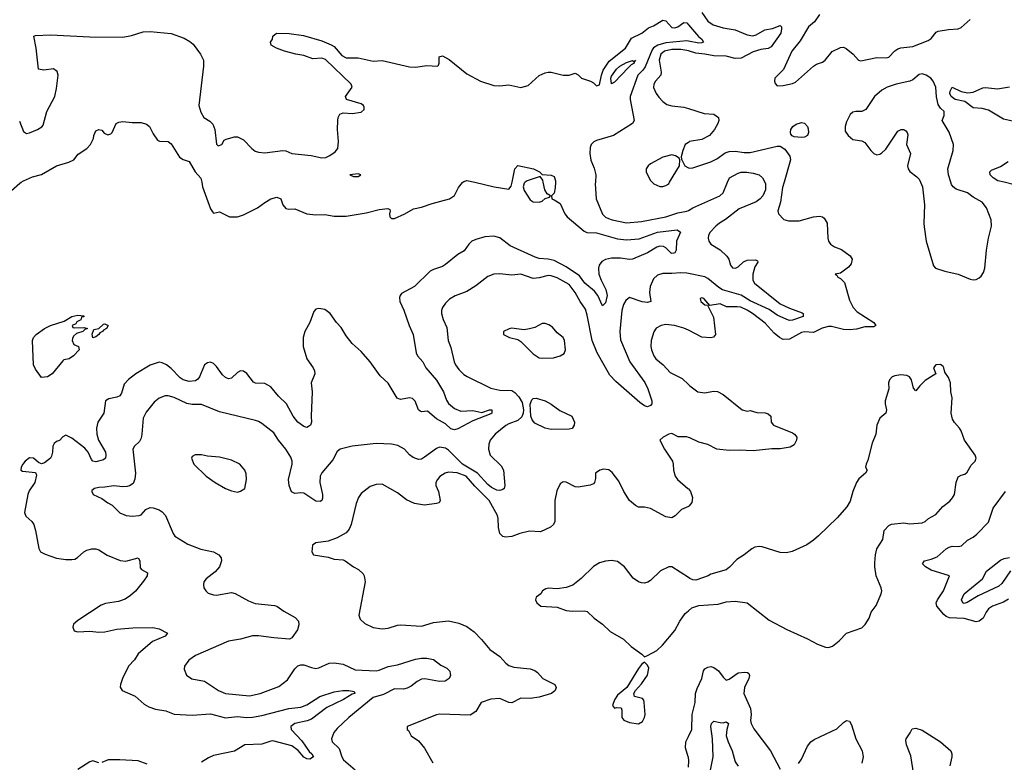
# Model space of a CAD drawing. Header units: inches. Extents: x 1552611 to 1694776, y 811966 to 917215.
# Tile 419 of 549: x 1675565 to 1682096, y 856153 to 861078. Entities that reach past the tile are written whole.
import ezdxf

# ---------------------------------------------------------------- set-up
doc = ezdxf.new("R2010")
doc.units = ezdxf.units.IN
doc.header["$MEASUREMENT"] = 0
for name, color, linetype in [('B6875', 7, 'Continuous'), ('B6876', 7, 'Continuous'), ('B6885', 7, 'Continuous'), ('B6886', 7, 'Continuous')]:
    doc.layers.add(name, color=color, linetype=linetype)

msp = doc.modelspace()

# ---------------------------------------------------------------- linework, layer by layer
at = {"layer": 'B6875', "color": 5}
for points, elevation in [([(1675510, 859946), (1675565.5, 859994.5), (1675574, 860000)], 920), ([(1679119.1, 860000), (1679117.6, 859962.4), (1679110, 859928), (1679092, 859910), (1679094, 859890), (1679110, 859884.7), (1679150, 859858.8), (1679181.1, 859790), (1679196.5, 859770), (1679310, 859676.1), (1679327.4, 859667.4), (1679390, 859664.8), (1679530, 859624.8), (1679590, 859618.4), (1679674.1, 859625.9), (1679796, 859670), (1679925.1, 859685.1), (1679948.5, 859670), (1679922, 859610), (1679919.8, 859550), (1679910, 859532.6), (1679904, 859530), (1679887.8, 859527.8), (1679850, 859565.6), (1679834.3, 859574.3), (1679810, 859575.7), (1679790, 859569.1), (1679730, 859532.5), (1679630, 859490.7), (1679610, 859488.4), (1679550, 859496.4), (1679490, 859495.8), (1679450, 859487.3), (1679425.4, 859474.6), (1679408, 859450), (1679404.3, 859430), (1679407, 859390), (1679421.8, 859350), (1679452.5, 859290), (1679460.8, 859250), (1679450, 859201.1), (1679430, 859180.9), (1679400.1, 859250), (1679378.5, 859278.5), (1679314.1, 859330), (1679279, 859379), (1679190, 859440.1), (1679110, 859481.2), (1679070, 859490.5), (1679010, 859495.1), (1678983.5, 859503.5), (1678818.9, 859578.9), (1678750, 859631.9), (1678710, 859643.1), (1678650, 859637.4), (1678590, 859621.3), (1678564.9, 859610), (1678543.9, 859590), (1678513.4, 859546.6), (1678470, 859520.4), (1678390, 859454), (1678370, 859441.7), (1678310, 859422.7), (1678287, 859410), (1678183.1, 859310), (1678097.8, 859262.2), (1678088, 859250), (1678084.3, 859235.7), (1678087.1, 859210), (1678113, 859153), (1678147.6, 859050), (1678175.5, 858990), (1678194, 858870), (1678203.5, 858850), (1678238.2, 858810), (1678258.5, 858770), (1678328.5, 858688.5), (1678375.7, 858610), (1678395, 858555), (1678410, 858532.7), (1678450, 858499.3), (1678490, 858481.8), (1678570, 858486.6), (1678630, 858472.9), (1678681.2, 858490), (1678695.5, 858490), (1678697.6, 858470), (1678690, 858464.7), (1678570, 858418), (1678470, 858364.9), (1678450, 858358.5), (1678424.8, 858364.8), (1678390, 858397.3), (1678330, 858432.2), (1678270, 858481.8), (1678230, 858477.4), (1678221.8, 858481.8), (1678210, 858491.8), (1678189, 858549), (1678170, 858567.1), (1678150, 858569.8), (1678090, 858560.3), (1678068.4, 858568.4), (1678010, 858668.2), (1677956.1, 858716.1), (1677890, 858809.6), (1677830, 858878.4), (1677770, 858931.5), (1677730, 858981.7), (1677697.6, 859037.6), (1677666.9, 859070), (1677623.4, 859130), (1677590, 859155.4), (1677550, 859162.3), (1677530, 859158.9), (1677517, 859143), (1677490.2, 859070), (1677456, 859010), (1677444.2, 858970), (1677444.9, 858910), (1677468.7, 858830), (1677511.6, 858770), (1677521.1, 858750), (1677523.1, 858730), (1677498.7, 858670), (1677505.2, 858610), (1677497.2, 858450), (1677501.3, 858410), (1677493.7, 858390), (1677480.5, 858379.5), (1677470, 858374.3), (1677450, 858379.8), (1677410, 858409.2), (1677379.1, 858450), (1677335.7, 858530), (1677281.4, 858581.4), (1677230, 858643.1), (1677190, 858666), (1677130, 858667.8), (1677115.4, 858675.4), (1677071.1, 858731.1), (1677050, 858747), (1677030, 858749.5), (1677010, 858738.4), (1676970, 858700.5), (1676950, 858696.9), (1676930, 858705.6), (1676910, 858723.6), (1676870, 858777.6), (1676850, 858797.6), (1676830, 858807.6), (1676810, 858803.6), (1676790, 858789.4), (1676758.5, 858710), (1676746.2, 858693.8), (1676730, 858682.8), (1676690, 858678.3), (1676650, 858690.6), (1676630, 858703.6), (1676570, 858765), (1676538.5, 858790), (1676510, 858803.1), (1676490, 858806.4), (1676430, 858787.3), (1676334.9, 858730), (1676287.3, 858692.7), (1676258.2, 858661.8), (1676239.2, 858600.8), (1676230, 858584.5), (1676210, 858575), (1676156.8, 858563.2), (1676134.6, 858550), (1676123.8, 858470), (1676083.2, 858410), (1676074.4, 858370), (1676077, 858330), (1676088.3, 858290), (1676133.4, 858210), (1676136.9, 858190), (1676134, 858170), (1676121.6, 858158.4), (1676070, 858145.5), (1676050, 858151), (1676040.8, 858160.8), (1676018.3, 858210), (1675996.7, 858236.7), (1675910, 858304.1), (1675870, 858324), (1675850, 858311.8), (1675830, 858287.8), (1675810, 858280.5), (1675792.8, 858267.3), (1675785.8, 858250), (1675783.6, 858210), (1675776.6, 858183.4), (1675768.4, 858170), (1675730, 858139.6), (1675710, 858132), (1675690, 858141.2), (1675657.2, 858170), (1675630, 858171.7), (1675600.3, 858150), (1675585.3, 858130), (1675574.8, 858110), (1675572, 858090), (1675583.5, 858083.5), (1675670, 858074.8), (1675676.7, 858056.7), (1675666.4, 858010), (1675627.3, 857952.7), (1675618, 857930), (1675596.1, 857810), (1675606.6, 857786.6), (1675645.7, 857750), (1675658, 857730), (1675670, 857690.8), (1675691.8, 857571.8), (1675702, 857550), (1675733.6, 857533.6), (1675810, 857508), (1675870, 857498.6), (1675910, 857498), (1675930, 857501.5), (1675948.2, 857511.8), (1675990.6, 857549.4), (1676010, 857560.2), (1676044, 857570), (1676070, 857569.3), (1676090, 857562.2), (1676146.2, 857526.2), (1676231.3, 857491.3), (1676270, 857487.1), (1676350.2, 857510.2), (1676362.6, 857490), (1676363.6, 857443.6), (1676372.7, 857432.7), (1676412, 857410), (1676410.3, 857390), (1676385.8, 857354.2), (1676332.3, 857287.7), (1676299.6, 857260.4), (1676263.9, 857236.1), (1676220.3, 857219.7), (1676134, 857206), (1676104.4, 857195.6), (1675950, 857093.2), (1675922.8, 857070), (1675917.3, 857050), (1675926.4, 857026.4), (1675950, 857018), (1676030, 857022), (1676090, 857015.8), (1676130, 857018.7), (1676210, 857036.5), (1676314.5, 857045.5), (1676448.2, 857048.2), (1676490, 857039.6), (1676544.9, 857010), (1676530.5, 856990), (1676445, 856955), (1676350, 856872), (1676327.2, 856832.8), (1676285.8, 856790), (1676247.4, 856710), (1676233.7, 856670), (1676232.4, 856652.4), (1676244.9, 856630), (1676331, 856591), (1676390, 856538), (1676421.7, 856521.7), (1676466.8, 856506.8), (1676533.8, 856493.8), (1676590, 856472.9), (1676710, 856466.8), (1676830, 856474), (1676930, 856447.6), (1677010, 856457.6), (1677070, 856450.1), (1677110, 856452.3), (1677170, 856463.1), (1677350, 856510.7), (1677430, 856519.9), (1677470, 856534), (1677554.7, 856590), (1677650, 856620.4), (1677709.3, 856629.3), (1677749.1, 856629.1), (1677783.6, 856623.6), (1677787.3, 856610), (1677770, 856604.8), (1677712.8, 856570), (1677602.6, 856517.4), (1677500.7, 856439.3), (1677472.1, 856427.9), (1677390.3, 856410), (1677363.2, 856390), (1677366.3, 856370), (1677436.6, 856296.6), (1677485.1, 856225.1), (1677502, 856210), (1677512.7, 856190), (1677490, 856173.3), (1677470, 856175.4), (1677450, 856187.6), (1677412.1, 856232.1), (1677370, 856262.8), (1677244.8, 856295.2), (1677230, 856294.3), (1677170, 856274.6), (1677059.3, 856270), (1676990, 856227.2), (1676850, 856197.4), (1676816.2, 856183.8), (1676770, 856153.3)], 920), ([(1676772.2, 860000), (1676778.5, 859970), (1676830, 859824.9), (1676843.3, 859803.3), (1676850, 859795.6), (1676890, 859803.6), (1676956, 859770), (1677010, 859771.7), (1677050, 859784.8), (1677142.6, 859830), (1677190, 859866.7), (1677230, 859890.6), (1677270, 859901.6), (1677297.3, 859890), (1677310.4, 859850), (1677330, 859827.2), (1677350, 859821.3), (1677390, 859823.1), (1677470, 859790.7), (1677530, 859784.6), (1677590, 859785.4), (1677650, 859775.5), (1677730, 859776.1), (1677862.6, 859797.4), (1677950, 859819.7), (1678006.8, 859826.8), (1678019.8, 859819.8), (1678022.8, 859810), (1678018, 859790), (1678020.4, 859770), (1678030, 859760.4), (1678050, 859759.6), (1678120.5, 859790), (1678176.1, 859823.9), (1678230, 859835), (1678300.6, 859859.4), (1678416.4, 859890), (1678450, 859911.5), (1678474.6, 859965.4), (1678501.6, 859998.4), (1678503.3, 860000)], 920), ([(1678583.7, 860000), (1678711, 859970), (1678810, 859954.9), (1678825.3, 859974.7), (1678830.6, 860000)], 920), ([(1678918.3, 860000), (1678910, 859994), (1678904.9, 859970), (1678910, 859944.7), (1678950, 859884.7), (1678970, 859871), (1679010, 859867.3), (1679030, 859876), (1679050, 859892), (1679078, 859902), (1679086, 859910), (1679064, 859924), (1679049.1, 859949.1), (1679037.8, 860000)], 920), ([(1679383.2, 860000), (1679382.7, 859990), (1679388.1, 859890), (1679429.6, 859789.6), (1679449.5, 859769.5), (1679470, 859759.1), (1679494.8, 859750), (1679590, 859730.2), (1679690, 859740.9), (1679850, 859770.8), (1679930, 859797), (1679990, 859808.2), (1680000, 859813.7)], 940), ([(1679760.9, 860000), (1679770.8, 859990), (1679810, 859972.7), (1679830, 859972.4), (1679850, 859979.5), (1679870, 859990.8), (1679875.4, 860000)], 960), ([(1680000, 859394.7), (1679990, 859396.7), (1679950, 859400.4), (1679890, 859394.8), (1679830, 859395.7), (1679796.1, 859383.9), (1679770, 859359.6), (1679746.7, 859310), (1679742.3, 859270), (1679750.2, 859209.8), (1679730, 859203.5), (1679693.5, 859206.5), (1679610, 859237), (1679585, 859215.1), (1679570, 859189.4), (1679558.9, 859150), (1679545.7, 859010), (1679550, 858954.9), (1679611.9, 858810), (1679711.7, 858671.7), (1679730.7, 858630.7), (1679756.9, 858550), (1679757.4, 858530), (1679750, 858519.9), (1679730, 858511.6), (1679710, 858517.3), (1679678.8, 858538.8), (1679519, 858679), (1679480.3, 858720.3), (1679394.8, 858870), (1679361.2, 858950), (1679330, 859119.5), (1679317.8, 859157.8), (1679282.6, 859210), (1679249.8, 859270), (1679210, 859322.3), (1679130, 859366.6), (1679090, 859380.3), (1679070, 859381.8), (1679010, 859366.1), (1678970, 859363), (1678890, 859389.8), (1678830, 859384.4), (1678750, 859392.3), (1678709.6, 859389.7), (1678670, 859374.5), (1678590, 859313), (1678530, 859276.9), (1678453.6, 859246.4), (1678415.9, 859224.1), (1678390, 859198.4), (1678370.4, 859170), (1678363.1, 859150), (1678362.6, 859130), (1678374.6, 859090), (1678397.8, 859037.8), (1678406.7, 858950), (1678425.2, 858905.2), (1678447.4, 858810), (1678454.9, 858790), (1678478.4, 858758.4), (1678510, 858726.4), (1678532.3, 858712.3), (1678690, 858634.9), (1678750, 858622), (1678830, 858618.5), (1678850, 858605.6), (1678876.7, 858576.7), (1678898.6, 858538.6), (1678905.7, 858490), (1678904.2, 858470), (1678895.1, 858444.8), (1678870, 858421), (1678810, 858398.5), (1678790, 858386.2), (1678719.5, 858330), (1678686, 858290), (1678677.4, 858262.6), (1678674.7, 858230), (1678685.2, 858190), (1678759.1, 858119.1), (1678774.3, 858090), (1678783.6, 857990), (1678777.4, 857970), (1678770, 857962.9), (1678750, 857956.7), (1678730, 857958.2), (1678694.9, 857974.9), (1678670, 857995), (1678602.3, 858070), (1678502.3, 858130), (1678410, 858224.5), (1678390, 858237.1), (1678350, 858242.5), (1678330, 858235), (1678250, 858176.4), (1678230, 858164.2), (1678210, 858161.6), (1678174.8, 858174.8), (1678150, 858192.7), (1678116.3, 858230), (1678074.2, 858254.2), (1678030, 858262.2), (1677930, 858267.3), (1677770, 858250.7), (1677690.5, 858230), (1677670, 858213.8), (1677641.4, 858158.6), (1677570, 858073.5), (1677558.5, 858050), (1677555.8, 858010), (1677574, 857930), (1677574.4, 857905.6), (1677570, 857889.3), (1677557.3, 857882.7), (1677530, 857885.4), (1677450, 857938.8), (1677430, 857941.5), (1677390, 857936.2), (1677368.2, 857948.2), (1677353.3, 857990), (1677349, 858030), (1677372.7, 858130), (1677371.5, 858151.5), (1677362.9, 858177.1), (1677331.1, 858230), (1677282.6, 858290), (1677250, 858338.7), (1677170, 858401.3), (1677150, 858414.3), (1677130, 858420.5), (1676890, 858478.3), (1676770, 858525.3), (1676710, 858526.9), (1676673, 858533), (1676590, 858572.5), (1676550, 858583.1), (1676530, 858583.1), (1676490, 858568.7), (1676457.7, 858542.3), (1676403.9, 858476.1), (1676383.5, 858436.5), (1676376, 858330), (1676370, 858302), (1676359.5, 858280.5), (1676326.8, 858250), (1676315.5, 858230), (1676332.2, 858070), (1676329.3, 858030.7), (1676317, 858003), (1676294, 857986), (1676277.8, 857982.2), (1676250, 857980.4), (1676190, 857987.3), (1676130, 857978), (1676090, 857977), (1676062, 857970), (1676044.5, 857955.5), (1676042.8, 857950), (1676052, 857930), (1676110, 857904), (1676150, 857873.4), (1676178.3, 857858.3), (1676230, 857807.7), (1676270.6, 857790.6), (1676310, 857785.5), (1676358, 857790), (1676370, 857794.8), (1676400.9, 857830), (1676430, 857842.6), (1676450, 857841.1), (1676490, 857827.2), (1676510, 857814.9), (1676531.6, 857790), (1676582.3, 857670), (1676593.8, 857653.8), (1676680.8, 857600.8), (1676767.3, 857567.3), (1676850, 857548.9), (1676886, 857530), (1676900.4, 857510), (1676903.1, 857490), (1676890.2, 857449.8), (1676862.4, 857417.6), (1676802, 857370), (1676787.3, 857350), (1676784, 857330), (1676787.3, 857310), (1676798.8, 857290), (1676815.2, 857275.2), (1676850, 857263), (1676870, 857261.6), (1676970, 857280.3), (1676993.7, 857273.7), (1677083.6, 857223.6), (1677127.2, 857207.2), (1677254.1, 857194.1), (1677270, 857188.5), (1677316.2, 857156.2), (1677392.7, 857112.7), (1677413.4, 857090), (1677415.9, 857064.1), (1677407.5, 857032.5), (1677370, 856978), (1677354, 856970), (1677250, 856978.4), (1677150, 856992.8), (1677110, 856992.1), (1677030, 856971.1), (1676950, 856956.9), (1676730, 856862.6), (1676686.4, 856830), (1676658, 856790), (1676655.5, 856770), (1676670.4, 856730.4), (1676706, 856706), (1676790, 856691.6), (1676883, 856630), (1676930, 856609.2), (1677090, 856594), (1677160.9, 856610), (1677283.3, 856656.7), (1677340.2, 856699.8), (1677390, 856773), (1677410, 856793), (1677430, 856800.5), (1677450, 856800.5), (1677501.1, 856781.1), (1677530, 856776.5), (1677550, 856780.9), (1677617.2, 856810), (1677650, 856813.8), (1677710, 856805.3), (1677790, 856767.2), (1677930, 856760.8), (1677950, 856763.9), (1678010, 856788.9), (1678070, 856800.1), (1678190, 856838.4), (1678230, 856845), (1678264.5, 856844.5), (1678310, 856835.5), (1678358.5, 856798.5), (1678398.4, 856778.4), (1678417.2, 856757.2), (1678420.9, 856740.9), (1678421.4, 856730), (1678413, 856710), (1678387.8, 856692.2), (1678348.4, 856688.4), (1678252.4, 856707.6), (1678230, 856704.5), (1678201.7, 856690), (1678162.6, 856657.4), (1678135.9, 856644.1), (1678110, 856638.5), (1678050, 856639.6), (1677977.1, 856602.9), (1677910, 856582.9), (1677748.3, 856450), (1677670, 856376.8), (1677649.1, 856350), (1677634, 856310), (1677637.4, 856290), (1677684.1, 856244.1), (1677701.5, 856190), (1677712.4, 856170), (1677790, 856104.2)], 940), ([(1680000, 859018.5), (1679970, 859033.6), (1679909.3, 859050.7), (1679850, 859056.5), (1679819.1, 859050), (1679786.7, 859033.3), (1679771.8, 859008.2), (1679753.4, 858950), (1679751.3, 858910), (1679755.8, 858890), (1679771.3, 858850), (1679784.4, 858830), (1679832.7, 858790), (1679878.6, 858738.6), (1679958.1, 858698.1), (1680000, 858658.6)], 960), ([(1680000, 858308.2), (1679990, 858311.3), (1679932.9, 858312.9), (1679890, 858333.1), (1679870.8, 858330), (1679834, 858310), (1679811, 858290), (1679841.1, 858230), (1679894, 858150), (1679900.3, 858130), (1679901.3, 858090), (1679912.4, 858050), (1679928.3, 858028.3), (1679997.6, 857970), (1680000, 857967.1)], 960), ([(1680000, 857850.7), (1679954, 857830), (1679912.4, 857787.6), (1679890, 857775.6), (1679850, 857780.5), (1679750, 857835.8), (1679710, 857844.7), (1679670, 857845.1), (1679650, 857857), (1679609.6, 857890), (1679571.5, 857950), (1679538, 858018), (1679494.5, 858074.5), (1679472.9, 858092.9), (1679436.8, 858096.8), (1679413, 858090), (1679384.6, 858070), (1679385.1, 858034.9), (1679378, 858010), (1679370, 858000.9), (1679348.7, 857991.3), (1679270, 857977.4), (1679250, 857979.7), (1679190, 858011.2), (1679170, 858013.3), (1679150, 857999.5), (1679126.8, 857953.2), (1679114.5, 857890), (1679115.5, 857750), (1679104.6, 857730), (1679086.4, 857713.6), (1679018.3, 857681.7), (1678946.3, 857686.3), (1678881.3, 857670), (1678830, 857651.1), (1678787.4, 857647.4), (1678770, 857651.7), (1678750.5, 857670.5), (1678739.9, 857710), (1678738.9, 857770), (1678733.6, 857790), (1678678.4, 857890), (1678584.2, 857984.2), (1678527.3, 858050), (1678467.4, 858072.6), (1678410, 858078.2), (1678388.1, 858071.9), (1678351.3, 858048.7), (1678335.2, 858030), (1678325.4, 858010), (1678325.6, 857990), (1678342.8, 857950), (1678354.9, 857890), (1678346.2, 857873.8), (1678330.3, 857869.7), (1678250, 857858.5), (1678183.7, 857870), (1678130, 857894), (1678070, 857941.1), (1677970, 857998.4), (1677930, 857996.2), (1677890, 857981.6), (1677830, 857935.6), (1677812, 857910), (1677797.4, 857870), (1677763.1, 857730), (1677750, 857699.3), (1677730, 857675.1), (1677670, 857642), (1677610, 857620.9), (1677530, 857609), (1677507.1, 857592.9), (1677502, 857550), (1677514, 857530), (1677610, 857514), (1677650, 857500.7), (1677710, 857495.5), (1677724.7, 857490), (1677778.8, 857450), (1677812.2, 857432.2), (1677842.8, 857402.8), (1677850.8, 857390), (1677857.3, 857350), (1677815.5, 857130), (1677823.4, 857103.4), (1677853.8, 857073.8), (1677910, 857048), (1677970, 857038), (1678010, 857043), (1678070, 857063.1), (1678090, 857065.3), (1678230, 857056.5), (1678310, 857081.3), (1678410, 857092.2), (1678477.2, 857077.2), (1678530, 857053), (1678578.6, 857018.5), (1678628.8, 856968.8), (1678682.3, 856902.3), (1678750, 856855.8), (1678790, 856810.4), (1678810, 856796), (1678843.5, 856783.5), (1678950, 856773.1), (1678981.5, 856761.5), (1678999.1, 856750), (1679034.8, 856710), (1679114.8, 856670), (1679123.8, 856650), (1679117.6, 856630), (1679093.4, 856610), (1679010, 856584.5), (1678950, 856576.5), (1678890, 856578.3), (1678830, 856548.4), (1678810, 856551.1), (1678750, 856576), (1678690, 856573.1), (1678625.5, 856550), (1678590, 856489.3), (1678553.1, 856466.9), (1678350, 856472.8), (1678330, 856468.7), (1678134, 856390), (1678134, 856370), (1678143.6, 856363.6), (1678162, 856330), (1678210, 856294.8), (1678250, 856248.2), (1678306.3, 856150)], 960), ([(1680000, 857378.7), (1679890, 857449.3), (1679870, 857449.3), (1679816.1, 857423.9), (1679750, 857359.3), (1679732.4, 857347.6), (1679710, 857342), (1679690, 857344.5), (1679669, 857350), (1679634.9, 857374.9), (1679577, 857450), (1679530, 857484.5), (1679490, 857492), (1679450, 857487.6), (1679410, 857475.6), (1679370, 857451.6), (1679290, 857372.3), (1679232.8, 857327.3), (1679190, 857313.3), (1679130, 857304.5), (1679070, 857309), (1679055.3, 857304.7), (1679032, 857290), (1679022, 857270), (1678991, 857249), (1678986.8, 857230), (1678996, 857210), (1679022, 857190), (1679130, 857183), (1679190, 857160.5), (1679230, 857154.9), (1679310, 857158.4), (1679330, 857152.7), (1679376.3, 857110), (1679430, 857070.5), (1679481.2, 857021.2), (1679570, 856970.6), (1679620.7, 856920.7), (1679692, 856870), (1679710, 856852), (1679730, 856862), (1679790, 856894), (1679829.4, 856930), (1679910, 857026.8), (1679944.5, 857090), (1679979.3, 857140.7), (1680000, 857158.3)], 980), ([(1680000, 856187.2), (1679999.7, 856190), (1679980.5, 856250), (1679982.4, 856290), (1680000, 856324.3)], 960), ([(1676090, 856150.9), (1676050, 856163.1), (1676030, 856156.9), (1675950, 856105.6)], 920), ([(1676410, 856140.6), (1676350, 856162.4), (1676230, 856170.7), (1676151.2, 856168.8), (1676109, 856151)], 920)]:
    msp.add_lwpolyline(points, dxfattribs=dict(at, elevation=elevation))
for points, elevation in [([(1675930, 859034), (1675990, 859038), (1676014, 859030), (1675996, 859024), (1675984.7, 859010), (1675942.8, 858997.2), (1675921.3, 858978.7), (1675915.6, 858964.4), (1675912.2, 858950), (1675924.6, 858924.6), (1675954, 858910), (1675958.8, 858890), (1675922, 858850), (1675892, 858830), (1675858, 858822), (1675850, 858815.3), (1675779.3, 858730), (1675750, 858709.8), (1675710, 858706), (1675670, 858760.4), (1675655.7, 858790), (1675649.7, 858950), (1675657.6, 858970), (1675675.1, 858990), (1675730, 859030.4), (1675770, 859050.5), (1675860.2, 859079.8), (1675911, 859111), (1675950, 859118), (1675990, 859114), (1675990, 859108), (1675974, 859106), (1675971.1, 859088.9), (1675944.7, 859075.3), (1675938, 859062), (1675914, 859050), (1675918, 859038)], 880), ([(1676050, 858969), (1676046.3, 858993.7), (1676056.4, 859023.6), (1676090, 859031.3), (1676121.2, 859058.8), (1676130, 859061), (1676151.3, 859050), (1676141, 859030), (1676119.8, 859020.2), (1676113.4, 859010), (1676097.6, 859002.4), (1676090.4, 858990), (1676070, 858976)], 880), ([(1679030, 859064.2), (1678982.6, 859037.3), (1678947.2, 859027.2), (1678910, 859020.7), (1678827.5, 859032.5), (1678811, 859029), (1678774, 859010), (1678774, 858990), (1678814, 858970), (1678870, 858957.1), (1678890, 858945.3), (1678970, 858862.7), (1679010, 858836.9), (1679030, 858833.1), (1679104.9, 858835.1), (1679150, 858848.7), (1679175.3, 858864.7), (1679185.1, 858890), (1679177.6, 858950), (1679169.3, 858970), (1679130, 859001.2), (1679098.8, 859038.8), (1679074.2, 859054.2), (1679050, 859063)], 960), ([(1679090, 858360.5), (1679050, 858369.9), (1678982.5, 858402.5), (1678963.8, 858423.8), (1678955.9, 858450), (1678950.7, 858529.3), (1678961.6, 858558.4), (1678970, 858566.4), (1678990, 858567.4), (1679050, 858550.3), (1679090, 858529.2), (1679147.2, 858487.2), (1679226.9, 858450), (1679244.2, 858410), (1679242.8, 858390), (1679230, 858366.2), (1679210, 858361.8)], 940), ([(1676728.2, 858191.8), (1676710, 858182), (1676704, 858170), (1676720.7, 858130), (1676802.8, 858050), (1676861, 858010), (1676931, 857970), (1676970, 857953), (1677010, 857944.9), (1677030, 857950.7), (1677057.2, 857970), (1677069.3, 858030), (1677066.8, 858066.8), (1677059.3, 858090), (1677025.2, 858130), (1676970, 858157.6), (1676890, 858177.6), (1676810, 858183.7), (1676770, 858191.6)], 960), ([(1679710, 856818), (1679690, 856802), (1679670, 856775.3), (1679591.1, 856648.9), (1679530, 856598), (1679510, 856568), (1679498, 856530), (1679510, 856512), (1679524, 856516), (1679553.7, 856513.7), (1679558.8, 856498.8), (1679559.3, 856450), (1679572.1, 856432.1), (1679610, 856418.4), (1679670, 856407.7), (1679696.9, 856423.1), (1679709.7, 856450.3), (1679712.8, 856470), (1679707.6, 856550), (1679704.8, 856564.8), (1679695.9, 856575.9), (1679642, 856590), (1679639, 856610), (1679648.7, 856630), (1679690, 856674), (1679730, 856731.3), (1679737, 856777), (1679730, 856798)], 980)]:
    msp.add_lwpolyline(points, close=True, dxfattribs=dict(at, elevation=elevation))
at = {"layer": 'B6876', "color": 5}
for points, elevation in [([(1675564.5, 860404.4), (1675590, 860337.1), (1675610, 860324.2), (1675630, 860327.4), (1675683.7, 860350), (1675712.4, 860367.6), (1675720.3, 860379.7), (1675745.1, 860470), (1675797.2, 860570), (1675810, 860623), (1675821.2, 860710), (1675814.6, 860734.6), (1675790, 860751.5), (1675724.3, 860744.3), (1675689.4, 860750), (1675674.3, 860890), (1675659.6, 860970), (1675670, 860974.5), (1675770, 860977.5), (1676030, 860964.2), (1676250, 860963.2), (1676306.7, 860973.3), (1676383, 860997), (1676430, 861000.6), (1676570, 860985.9), (1676656.6, 860956.6), (1676694.4, 860934.4), (1676715.9, 860915.9), (1676765.2, 860850), (1676783.3, 860810), (1676785, 860770), (1676752.7, 860510), (1676766.1, 860466.1), (1676786, 860430), (1676826.2, 860406.2), (1676845.3, 860385.3), (1676858.5, 860350), (1676870, 860254), (1676882, 860242), (1676906, 860250), (1676921.2, 860278.8), (1676933.6, 860286.4), (1676990, 860300.7), (1677010, 860300.5), (1677050, 860281.3), (1677103.9, 860223.9), (1677127.4, 860207.4), (1677150, 860199), (1677190, 860196.3), (1677310, 860212), (1677330, 860208.7), (1677370, 860192), (1677497.8, 860177.7), (1677570, 860162), (1677594.7, 860165.3), (1677622.7, 860177.3), (1677657.6, 860202.4), (1677674.9, 860225.1), (1677680.5, 860270), (1677674, 860350), (1677674.8, 860410), (1677676.5, 860430), (1677687.6, 860452.4), (1677710, 860461.2), (1677770, 860456.1), (1677830, 860464.6), (1677850, 860483.8), (1677850, 860498), (1677844.4, 860510), (1677830, 860520.8), (1677732.7, 860550), (1677726, 860570), (1677769.5, 860630), (1677762.9, 860650), (1677593.9, 860813.9), (1677570, 860823.8), (1677510, 860818.2), (1677450, 860841.1), (1677396, 860850), (1677322, 860870), (1677269.4, 860890), (1677234, 860910), (1677228.7, 860930), (1677242, 860950), (1677244, 860970), (1677268, 860990), (1677353.3, 860986.7), (1677446.6, 860973.4), (1677570, 860937.7), (1677630, 860912.8), (1677650, 860899.8), (1677701, 860841), (1677730, 860826.4), (1677810, 860825.7), (1677910, 860802.4), (1677970, 860808.4), (1678150, 860764.9), (1678190, 860763.1), (1678265.6, 860774.4), (1678335.3, 860770), (1678343.7, 860776.3), (1678347.3, 860790), (1678347.2, 860832.7), (1678370, 860839), (1678413.6, 860813.6), (1678530, 860719.7), (1678620.7, 860670), (1678710, 860641.6), (1678750, 860639.1), (1678810, 860647.3), (1678890, 860628), (1678938, 860642), (1679010, 860707.3), (1679050, 860726.8), (1679070, 860731), (1679090.9, 860730.9), (1679170, 860711.3), (1679210, 860711.3), (1679250, 860724.7), (1679270, 860712), (1679290.5, 860690.5), (1679350.5, 860670.5), (1679370, 860660.7), (1679390, 860640.7), (1679410, 860646.8), (1679423, 860710), (1679435.8, 860744.2), (1679475.9, 860804.1), (1679582.8, 860890), (1679623.9, 860956.1), (1679690.6, 860989.4), (1679735.3, 861024.7), (1679770, 861038.4), (1679830, 861074.3), (1679851.2, 861071.2), (1679890, 861026.9), (1679910, 861025.3), (1679930, 861031.1), (1679970, 861060.2), (1679990, 861057.2), (1680000, 861045.3)], 940), ([(1680000, 860935.6), (1679990, 860937.5), (1679850, 860924.4), (1679797.8, 860910), (1679770, 860891.4), (1679760.8, 860879.2), (1679713.2, 860766.8), (1679697.3, 860742.7), (1679666, 860710), (1679615, 860570), (1679613.6, 860550), (1679640.3, 860410), (1679630.4, 860390), (1679504, 860310), (1679390, 860278.2), (1679372.3, 860267.7), (1679355.3, 860250), (1679347.9, 860230), (1679346, 860190), (1679353.5, 860146.5), (1679374.5, 860094.5), (1679385.8, 860050), (1679383.2, 860000)], 940), ([(1680000, 860871.2), (1679990, 860874.4), (1679950, 860881.8), (1679890, 860880.6), (1679841.8, 860870), (1679818.5, 860850), (1679805.5, 860810), (1679820.7, 860730), (1679816.9, 860710), (1679782, 860670), (1679771, 860650), (1679770, 860628), (1679785.6, 860590), (1679803.8, 860563.8), (1679830, 860536.1), (1679856.9, 860516.9), (1679890, 860506.2), (1679970, 860499.2), (1680000, 860489.4)], 960), ([(1675574, 860000), (1675590, 860010.3), (1675650, 860036.4), (1675710, 860052), (1675809.8, 860110.2), (1675890, 860134.6), (1675924.5, 860150), (1675953.8, 860186.2), (1676010, 860223.1), (1676035.6, 860250), (1676055.1, 860290), (1676057.2, 860310), (1676070, 860342), (1676090.9, 860350.9), (1676110, 860344.7), (1676125.5, 860325.5), (1676150, 860314), (1676170, 860320.7), (1676179.3, 860330), (1676204, 860390), (1676221.5, 860398.5), (1676250, 860404), (1676310, 860396.4), (1676370, 860397.7), (1676405.9, 860385.9), (1676424.9, 860370), (1676450, 860320.7), (1676479.9, 860279.9), (1676492.7, 860272.7), (1676550, 860271.5), (1676570, 860255.3), (1676625.8, 860165.8), (1676650, 860151), (1676690, 860138), (1676728, 860070), (1676766.6, 860026.6), (1676772.2, 860000)], 920), ([(1680000, 860264.5), (1679979.5, 860250), (1679963.1, 860210), (1679953.4, 860170), (1679954, 860154), (1679976.3, 860110), (1679997.5, 860097.5), (1680000, 860096.6)], 960), ([(1679875.4, 860000), (1679940.5, 860110), (1679944, 860150), (1679939.3, 860159.3), (1679915.8, 860175.8), (1679890, 860181.3), (1679830, 860166), (1679750, 860123.6), (1679733, 860110), (1679719.3, 860090), (1679719.3, 860070), (1679728.6, 860048.6), (1679750, 860011), (1679760.9, 860000)], 960), ([(1678830.6, 860000), (1678849.6, 860090.4), (1678870, 860110.5), (1678974, 860090), (1679012, 860070), (1679031.3, 860051.3), (1679090, 860047.7), (1679110, 860038), (1679119.5, 860010), (1679119.1, 860000)], 920), ([(1678503.3, 860000), (1678510, 860006.3), (1678530, 860012.7), (1678583.7, 860000)], 920), ([(1679037.8, 860000), (1679034.6, 860014.6), (1679018, 860038), (1678932, 860010), (1678918.3, 860000)], 920)]:
    msp.add_lwpolyline(points, dxfattribs=dict(at, elevation=elevation))
for points, elevation in [([(1679490, 860653), (1679485.5, 860690), (1679490, 860704.9), (1679522.5, 860750), (1679545.7, 860770), (1679590, 860793.9), (1679630, 860807.3), (1679638, 860802), (1679650.5, 860810), (1679640.5, 860799.5), (1679641.6, 860790), (1679620.6, 860779.4), (1679599.8, 860760.2), (1679510, 860664.1)], 920), ([(1677810, 860057.2), (1677754, 860050), (1677779.6, 860039.6), (1677810, 860038), (1677828, 860050)], 940)]:
    msp.add_lwpolyline(points, close=True, dxfattribs=dict(at, elevation=elevation))
at = {"layer": 'B6885', "color": 5}
for points, elevation in [([(1680634.7, 860000), (1680624.6, 859964.6), (1680611.6, 859868.4), (1680593.7, 859810), (1680599.1, 859790), (1680633, 859753), (1680663.9, 859743.9), (1680734.5, 859745.5), (1680830, 859770.3), (1680870, 859774.4), (1680890, 859770.6), (1680901.3, 859761.3), (1680920.3, 859730), (1680925.4, 859630), (1680930.3, 859610), (1680943.6, 859590), (1680970, 859572.7), (1681015.4, 859555.4), (1681072.8, 859512.7), (1681086, 859490), (1681080.3, 859459.7), (1681062.9, 859437.1), (1681010, 859397.2), (1680974, 859390), (1680984.7, 859384.7), (1680992, 859370), (1681010, 859362.8), (1681035.8, 859335.8), (1681070, 859218.8), (1681092.4, 859170), (1681120.2, 859140.2), (1681231, 859070), (1681244.7, 859050), (1681230, 859041.2), (1681170, 859042.4), (1681114.4, 859025.6), (1681070, 859021.3), (1681030, 859023.2), (1680950, 859044.7), (1680930, 859044.1), (1680886.6, 859033.4), (1680830, 859004.5), (1680770, 859007.3), (1680750, 859003.7), (1680670, 858959.3), (1680630, 858958), (1680605.1, 858970), (1680570, 858999.2), (1680510, 859066.6), (1680426, 859130), (1680390, 859151.6), (1680348.8, 859171.2), (1680324.9, 859175.1), (1680254, 859174), (1680210, 859194), (1680143.1, 859183.1), (1680102, 859230), (1680090, 859234), (1680078, 859230), (1680082.8, 859210), (1680110, 859187.7), (1680126, 859186), (1680166, 859106), (1680181, 858990), (1680167.5, 858972.5), (1680150, 858967.6), (1680090, 858973.3), (1680000, 859018.5)], 960), ([(1680506.7, 860000), (1680511.5, 859990), (1680512.1, 859950), (1680495.2, 859910), (1680476.9, 859890), (1680448.9, 859870), (1680336.9, 859823.1), (1680247.3, 859752.7), (1680206.2, 859730), (1680181.4, 859710), (1680145.4, 859670), (1680134.7, 859650), (1680131.5, 859630), (1680136, 859610), (1680150, 859588.7), (1680210, 859551.7), (1680254.4, 859510), (1680268.2, 859490), (1680279.1, 859450), (1680293.2, 859433.2), (1680312.3, 859430), (1680330, 859440.3), (1680366.4, 859473.6), (1680390, 859484), (1680445.2, 859485.2), (1680458.8, 859478.8), (1680462, 859470), (1680440.3, 859439.7), (1680428.2, 859391.8), (1680427.9, 859350), (1680437.8, 859330), (1680610, 859193.8), (1680670, 859164.3), (1680755.4, 859135.4), (1680762.4, 859130), (1680762, 859110), (1680690, 859084.6), (1680670, 859084.3), (1680652.4, 859090), (1680590, 859118.8), (1680535.6, 859155.6), (1680410, 859214.5), (1680350.4, 859250.4), (1680227.1, 859287.1), (1680201.7, 859301.7), (1680130, 859363), (1680110, 859372.9), (1680000, 859394.7)], 940), ([(1680000, 859813.7), (1680029.9, 859830.1), (1680209.7, 859910), (1680230.7, 859930), (1680259.8, 860000)], 940), ([(1681539.1, 860000), (1681552.2, 859970), (1681565.8, 859850), (1681561.8, 859730), (1681564.6, 859704.6), (1681578, 859610), (1681625.1, 859445.1), (1681638.8, 859430), (1681701, 859410), (1681790, 859391.3), (1681870, 859357.1), (1681890, 859353), (1681910, 859355.5), (1681930, 859366.8), (1681942.5, 859377.5), (1681957.2, 859402.8), (1681966, 859430), (1681977.6, 859550), (1681991.2, 859630), (1682011.1, 859710), (1682009.6, 859750), (1681978.7, 859830), (1681950, 859868.5), (1681890, 859902), (1681852.3, 859930), (1681775.5, 859955.5), (1681756.2, 859970), (1681746.3, 859986.3), (1681741.7, 860000)], 980), ([(1682163.6, 859983.6), (1682095.3, 860000)], 960), ([(1680000, 857158.3), (1680022.6, 857177.4), (1680070, 857194), (1680196.9, 857203.1), (1680250, 857217.1), (1680310, 857223.1), (1680390, 857210.5), (1680536.8, 857096.8), (1680653.4, 857033.4), (1680790, 856972.7), (1680855.9, 856935.9), (1680910, 856916.5), (1680930, 856915.8), (1680956.1, 856923.9), (1681000.7, 856959.3), (1681050, 857010.7), (1681150, 857046), (1681172.9, 857067.1), (1681199, 857110), (1681213.2, 857150), (1681246.3, 857193.7), (1681279.3, 857270), (1681282.7, 857290), (1681279.3, 857310), (1681246, 857390), (1681236, 857450), (1681236, 857476), (1681240.5, 857530), (1681249.6, 857570), (1681289.5, 857630), (1681299.5, 857690), (1681330, 857724), (1681347.6, 857732.4), (1681430, 857741.6), (1681470, 857734.9), (1681550, 857742.4), (1681570, 857750.6), (1681592.7, 857770), (1681642.1, 857797.9), (1681688.3, 857850), (1681734.7, 857885.3), (1681752.9, 857907.1), (1681764.9, 857930), (1681777, 858010), (1681790, 858047), (1681810, 858058.5), (1681834.8, 858065.2), (1681850, 858077.1), (1681875.8, 858124.2), (1681902.7, 858150), (1681909.3, 858170), (1681902.7, 858190), (1681831.2, 858290), (1681810, 858352.7), (1681799.6, 858370), (1681765.9, 858405.9), (1681751.5, 858430), (1681744.2, 858470), (1681749.7, 858569.7), (1681741.6, 858610), (1681738, 858670), (1681726.3, 858706.3), (1681700.4, 858740.4), (1681695.3, 858770), (1681690, 858778), (1681672.3, 858792.3), (1681642, 858790), (1681626.8, 858770), (1681642, 858730), (1681570, 858686), (1681534.4, 858650), (1681510, 858617.2), (1681494.5, 858634.5), (1681481, 858690), (1681466, 858710), (1681450, 858718.8), (1681410, 858723.5), (1681370, 858717.2), (1681353, 858710), (1681334.4, 858690), (1681328.5, 858670), (1681330.4, 858629.7), (1681305.5, 858550), (1681304.9, 858530), (1681314, 858490), (1681310.7, 858470), (1681270, 858435.6), (1681250.3, 858390.3), (1681244.4, 858330), (1681218.4, 858270), (1681190, 858158), (1681178.8, 858130), (1681176, 858110), (1681186, 858090), (1681176, 858070), (1681130, 858032.7), (1681115.5, 858010), (1681090.6, 857950), (1681074.2, 857885.8), (1681051.9, 857848.1), (1680986.1, 857773.9), (1680863.6, 857656.4), (1680830, 857626), (1680785.1, 857594.9), (1680687.7, 857552.3), (1680650, 857542), (1680610, 857545.1), (1680490, 857582.9), (1680470, 857584.5), (1680440.9, 857579.1), (1680421, 857570), (1680370, 857529), (1680321.1, 857498.9), (1680273.2, 857446.8), (1680250.5, 857429.5), (1680150, 857402), (1680130.7, 857389.3), (1680050, 857361.2), (1680030, 857362.7), (1680010, 857372.3), (1680000, 857378.7)], 980), ([(1680000, 858658.6), (1680010, 858649.2), (1680063.8, 858610), (1680110, 858603.8), (1680165.9, 858614.1), (1680192.7, 858612.7), (1680231.7, 858591.7), (1680356, 858490), (1680390, 858483.1), (1680410, 858486), (1680454.4, 858474.4), (1680510, 858470.3), (1680530, 858463.8), (1680547.7, 858450), (1680548.5, 858410), (1680565.5, 858390), (1680690, 858337.6), (1680704, 858330), (1680720.7, 858310), (1680717.3, 858290), (1680702, 858258), (1680675.5, 858244.5), (1680610, 858233.3), (1680552.7, 858232.7), (1680430, 858219), (1680336.5, 858223.5), (1680270, 858220.9), (1680190, 858231), (1680130, 858262), (1680070, 858276), (1680010, 858305), (1680000, 858308.2)], 960), ([(1680000, 857967.1), (1680014, 857950), (1680028, 857910), (1680023.8, 857876.2), (1680006.4, 857853.6), (1680000, 857850.7)], 960), ([(1682124.4, 857235.6), (1682090, 857215.9), (1682018.4, 857190), (1681990, 857170.8), (1681974.4, 857150), (1681954.7, 857110), (1681930, 857089.1), (1681910, 857085.4), (1681830, 857107), (1681731.2, 857111.2), (1681710, 857120.8), (1681694.2, 857134.2), (1681649, 857190), (1681644.6, 857210), (1681651.7, 857230), (1681691.9, 857290), (1681732.3, 857390), (1681610, 857426.7), (1681572.4, 857450), (1681553.6, 857470), (1681566, 857490), (1681610, 857500.2), (1681650, 857516.8), (1681710, 857570.2), (1681730, 857581.1), (1681750, 857586.5), (1681790, 857584.7), (1681811.8, 857590), (1681852.3, 857627.7), (1681890, 857646.2), (1681914.5, 857665.5), (1681990, 857747.1), (1682021.1, 857838.9), (1682103.8, 857950)], 960), ([(1682136.7, 857423.3), (1682080.3, 857339.7), (1682059.1, 857320.9), (1681923.1, 857256.9), (1681850, 857213), (1681830, 857207), (1681821.6, 857210), (1681812.8, 857230), (1681830, 857270.9), (1681951.7, 857370), (1681978, 857422), (1682070, 857494.4), (1682094.9, 857505.1), (1682130, 857511.6)], 940), ([(1680000, 856324.3), (1680023.5, 856370), (1680026, 856470), (1680045.8, 856550), (1680048.3, 856610), (1680057.8, 856642.2), (1680089.8, 856710), (1680101, 856759), (1680110, 856773), (1680130, 856784.9), (1680150, 856788.8), (1680170, 856782.7), (1680200, 856760), (1680230, 856717.1), (1680250, 856698.4), (1680270, 856704.9), (1680330, 856745.7), (1680371.8, 856751.8), (1680391.3, 856750), (1680401.4, 856741.4), (1680405.5, 856730), (1680401.1, 856710), (1680372.3, 856650), (1680367.8, 856610), (1680411.5, 856510), (1680417.5, 856470), (1680413.2, 856430), (1680416, 856410), (1680435, 856375), (1680545.6, 856230), (1680610, 856106.8)], 960), ([(1680144.3, 856090), (1680163.7, 856190), (1680160.4, 856310), (1680149.2, 856390), (1680154.7, 856410), (1680170, 856425.2), (1680210, 856416.3), (1680230, 856415.9), (1680250, 856422.3), (1680266.7, 856410), (1680255.3, 856370), (1680251.9, 856330), (1680263.5, 856290), (1680291.1, 856230), (1680310, 856156.3), (1680330, 856127.3)], 940), ([(1680730, 856144.9), (1680750, 856173.4), (1680790, 856259.3), (1680813.3, 856290), (1680835.5, 856304.4), (1680984.7, 856375.3), (1681030, 856418), (1681050, 856430.7), (1681070, 856426.8), (1681082.3, 856402.3), (1681110.3, 856310), (1681153.6, 856230), (1681160.7, 856190), (1681151.6, 856148.4)], 960), ([(1681496, 856070), (1681476, 856196), (1681447.3, 856270), (1681442.7, 856297.3), (1681444, 856310), (1681472.1, 856347.9), (1681485.1, 856374.9), (1681510, 856380.4), (1681550, 856367.6), (1681672.7, 856290), (1681740.5, 856230), (1681748, 856210), (1681748.2, 856190), (1681735.3, 856130)], 960), ([(1680000, 856121.8), (1680002.5, 856162.5), (1680000, 856187.2)], 960)]:
    msp.add_lwpolyline(points, dxfattribs=dict(at, elevation=elevation))
at = {"layer": 'B6886', "color": 5}
for points, elevation in [([(1680090, 861125.3), (1680130, 861068), (1680165.3, 861045.3), (1680230, 861024.2), (1680310, 861011.6), (1680390, 860978.2), (1680428.8, 860971.2), (1680450, 860978.2), (1680507.9, 861012.1), (1680559, 861021), (1680610, 861039.6), (1680617.2, 861030), (1680618.3, 861018.3), (1680613.6, 860990), (1680550, 860899.4), (1680530, 860887.1), (1680480.1, 860879.9), (1680430, 860864.3), (1680350, 860824.4), (1680310, 860820.4), (1680250, 860837.5), (1680170, 860837.8), (1680110, 860849.9), (1680050, 860855.4), (1680000, 860871.2)], 960), ([(1680870, 861111.9), (1680836.6, 861063.4), (1680796.5, 861030), (1680742, 860938), (1680685.8, 860870), (1680631.1, 860748.9), (1680574, 860690), (1680570.6, 860670), (1680575.2, 860655.2), (1680590, 860640.5), (1680630, 860642), (1680690, 860655.2), (1680710, 860664.4), (1680830, 860770.4), (1680850, 860782.6), (1680890, 860796.9), (1680907.8, 860810), (1680952.9, 860867.1), (1681010, 860894.7), (1681030, 860896.9), (1681046.8, 860886.8), (1681092.4, 860850), (1681128.7, 860810), (1681144.7, 860804.7), (1681250, 860827.1), (1681314.2, 860825.8), (1681330.3, 860829.7), (1681368.9, 860871.1), (1681390, 860886.1), (1681410, 860892.7), (1681490, 860900.9), (1681590, 860941.3), (1681610, 860953.7), (1681644.5, 860995.5), (1681657.5, 861002.5), (1681725.9, 861014.1), (1681790, 861017.4), (1681810, 861026.7), (1681870, 861080.8)], 980), ([(1680000, 861045.3), (1680066.5, 860966.5), (1680089.1, 860950), (1680100.3, 860930), (1680090, 860924.1), (1680070, 860922.7), (1680000, 860935.6)], 940), ([(1681741.7, 860000), (1681724.7, 860050), (1681721.3, 860090), (1681756.3, 860210), (1681758.7, 860250), (1681730, 860332.7), (1681684, 860410), (1681695.9, 860444.1), (1681697.6, 860470), (1681672.4, 860492.4), (1681656, 860516), (1681646.5, 860566.5), (1681641.6, 860630), (1681624.8, 860670), (1681608.6, 860690), (1681578, 860710), (1681550, 860718.8), (1681530, 860715.2), (1681490, 860680.7), (1681470, 860669.8), (1681378.8, 860650), (1681319.1, 860630), (1681283, 860610), (1681234, 860570), (1681176.7, 860483.3), (1681150, 860469.6), (1681110, 860469.6), (1681090, 860464.2), (1681074.4, 860450), (1681050, 860401.2), (1681040.3, 860370), (1681039.9, 860339.9), (1681059.1, 860310), (1681090, 860284), (1681150, 860274), (1681170, 860264), (1681210, 860211), (1681230, 860191), (1681250, 860182.8), (1681270, 860186.8), (1681284.5, 860195.5), (1681310, 860218.8), (1681390, 860338.8), (1681410.9, 860350.9), (1681430, 860351), (1681442, 860342), (1681451.3, 860330), (1681454.8, 860314.8), (1681446.8, 860250), (1681473.4, 860190), (1681453, 860110), (1681458, 860090), (1681470, 860070.8), (1681516.4, 860036.4), (1681530, 860021), (1681539.1, 860000)], 980), ([(1682150, 860406.3), (1682090, 860418.7), (1681990, 860477.4), (1681950, 860489.1), (1681890, 860494.2), (1681835, 860535), (1681770, 860548.2), (1681742.6, 860570), (1681735, 860590), (1681735.8, 860604.2), (1681750, 860630.2), (1681810, 860602.9), (1681853.7, 860593.7), (1681890, 860597.4), (1681952.9, 860627.1), (1681970, 860629.3), (1682050, 860619.8), (1682130, 860632.1)], 960), ([(1680000, 860489.4), (1680104.7, 860455.3), (1680170, 860451.7), (1680199.3, 860430), (1680203, 860410), (1680196.3, 860390), (1680173.4, 860350), (1680140.5, 860310), (1680090, 860284), (1680007.7, 860270), (1680000, 860264.5)], 960), ([(1680000, 860096.6), (1680010, 860093.1), (1680030, 860095.2), (1680150, 860135.9), (1680190, 860155), (1680244.5, 860195.5), (1680270, 860205.1), (1680310, 860207.4), (1680370, 860197.6), (1680410, 860197.2), (1680590, 860240.3), (1680610, 860239.1), (1680639.6, 860219.6), (1680673.7, 860173.7), (1680677.6, 860150), (1680634.7, 860000)], 960), ([(1682095.3, 860000), (1682053.6, 860010), (1682021.3, 860030), (1682002, 860050), (1681999.6, 860070), (1682010, 860081.6), (1682070, 860105.3), (1682121.1, 860138.9)], 960), ([(1680259.8, 860000), (1680272.3, 860030), (1680330, 860061.7), (1680350, 860067.4), (1680387.5, 860067.5), (1680430, 860061.1), (1680468.9, 860048.9), (1680492.4, 860030), (1680506.7, 860000)], 940)]:
    msp.add_lwpolyline(points, dxfattribs=dict(at, elevation=elevation))
at = {"layer": 'B6886', "color": 5, "elevation": 960}
msp.add_lwpolyline([(1680750, 860298.2), (1680700.9, 860300.9), (1680688.4, 860308.5), (1680680.3, 860320.3), (1680676.8, 860330), (1680680.3, 860350), (1680694, 860370), (1680714.8, 860385.2), (1680750, 860396.1), (1680770, 860392), (1680790.1, 860370.1), (1680794.5, 860354.5), (1680796.8, 860330), (1680790, 860309.6), (1680770, 860300.4)], close=True, dxfattribs=at)

doc.saveas('drawing.dxf')
